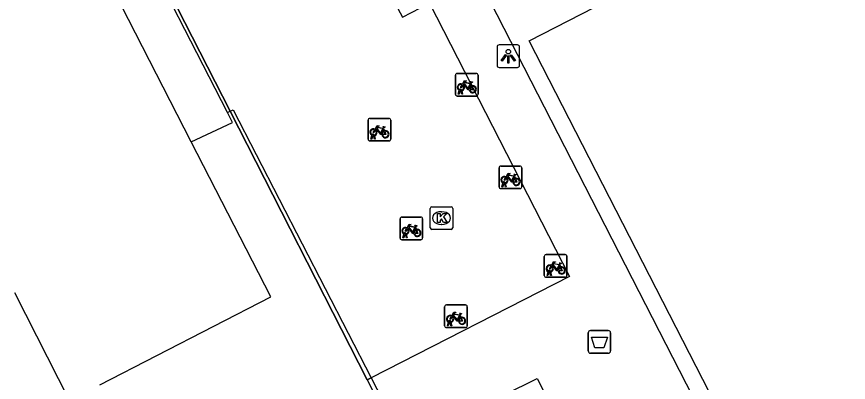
# Model space of a CAD drawing. Extents: x 158838 to 160074, y 386376 to 387776.
# Drawn here: x 159449 to 159485.76, y 387460.41 to 387476.55 of the extents above; entities that cross this region are included whole.
import ezdxf

# ---------------------------------------------------------------- set-up
doc = ezdxf.new("R2010")
doc.units = 0
for name, color, linetype in [('IMGEO_Afvalbak', 7, 'Continuous'), ('IMGEO_Fietsenrek', 7, 'Continuous'), ('IMGEO_Groenvoorziening', 7, 'Continuous'), ('IMGEO_Hek', 7, 'Continuous'), ('IMGEO_Kolk', 7, 'Continuous'), ('IMGEO_Lichtpunt', 7, 'Continuous'), ('IMGEO_Pand', 7, 'Continuous'), ('IMGEO_Voetpad_open', 7, 'Continuous')]:
    doc.layers.add(name, color=color, linetype=linetype)

msp = doc.modelspace()

# ---------------------------------------------------------------- linework, layer by layer
at = {"layer": 'IMGEO_Afvalbak'}
for p, q in [((159474.358, 387462.694), (159475.148, 387462.694)), ((159475.148, 387462.694), (159474.358, 387462.694)), ((159474.258, 387461.794), (159474.258, 387462.594)), ((159474.258, 387462.594), (159474.258, 387461.794)), ((159475.248, 387462.594), (159475.248, 387461.794)), ((159475.248, 387461.794), (159475.248, 387462.594)), ((159475.148, 387461.694), (159474.358, 387461.694)), ((159474.358, 387461.694), (159475.148, 387461.694))]:
    msp.add_line(p, q, dxfattribs=at)
msp.add_lwpolyline([(159474.401, 387462.408), (159475.105, 387462.408), (159474.956, 387461.938), (159474.55, 387461.938), (159474.401, 387462.408)], dxfattribs=at)
for centre, start, end in [((159474.358, 387462.594), 90, 180), ((159474.358, 387462.594), 90, 180), ((159475.148, 387462.594), 0, 90), ((159475.148, 387462.594), 360, 90), ((159474.358, 387461.794), 180, 270), ((159474.358, 387461.794), 180, 270), ((159475.148, 387461.794), 270, 0), ((159475.148, 387461.794), 270, 0)]:
    msp.add_arc(centre, 0.1, start, end, dxfattribs=at)
at = {"layer": 'IMGEO_Fietsenrek'}
for p, q in [((159468.392, 387473.12), (159468.392, 387473.961)), ((159468.392, 387473.961), (159468.392, 387473.12)), ((159468.467, 387474.045), (159469.308, 387474.045)), ((159469.308, 387474.045), (159468.467, 387474.045)), ((159469.392, 387473.97), (159469.392, 387473.129)), ((159469.392, 387473.129), (159469.392, 387473.97)), ((159469.079, 387473.594), (159469.115, 387473.499)), ((159469.317, 387473.045), (159468.476, 387473.045)), ((159468.476, 387473.045), (159469.317, 387473.045)), ((159468.519, 387473.129), (159468.558, 387473.289)), ((159468.553, 387473.129), (159468.519, 387473.129)), ((159468.588, 387473.277), (159468.553, 387473.129)), ((159468.63, 387473.301), (159468.629, 387473.305)), ((159468.671, 387473.129), (159468.637, 387473.271)), ((159468.661, 387473.312), (159468.662, 387473.305)), ((159468.669, 387473.275), (159468.704, 387473.129)), ((159468.704, 387473.129), (159468.671, 387473.129)), ((159464.532, 387471.137), (159464.532, 387471.978)), ((159464.532, 387471.978), (159464.532, 387471.137)), ((159464.607, 387472.062), (159465.448, 387472.062)), ((159465.448, 387472.062), (159464.607, 387472.062)), ((159465.532, 387471.987), (159465.532, 387471.146)), ((159465.532, 387471.146), (159465.532, 387471.987)), ((159465.219, 387471.611), (159465.255, 387471.516)), ((159464.659, 387471.146), (159464.698, 387471.306)), ((159464.693, 387471.146), (159464.659, 387471.146)), ((159464.728, 387471.294), (159464.693, 387471.146)), ((159464.77, 387471.318), (159464.769, 387471.322)), ((159464.811, 387471.146), (159464.777, 387471.288)), ((159464.801, 387471.329), (159464.802, 387471.322)), ((159464.809, 387471.292), (159464.844, 387471.146)), ((159464.844, 387471.146), (159464.811, 387471.146)), ((159465.457, 387471.062), (159464.616, 387471.062)), ((159464.616, 387471.062), (159465.457, 387471.062)), ((159470.32, 387469.033), (159470.32, 387469.874)), ((159470.32, 387469.874), (159470.32, 387469.033)), ((159470.395, 387469.958), (159471.236, 387469.958)), ((159471.236, 387469.958), (159470.395, 387469.958)), ((159471.32, 387469.883), (159471.32, 387469.042)), ((159471.32, 387469.042), (159471.32, 387469.883)), ((159471.007, 387469.507), (159471.043, 387469.412)), ((159471.245, 387468.958), (159470.404, 387468.958)), ((159470.404, 387468.958), (159471.245, 387468.958)), ((159470.447, 387469.042), (159470.486, 387469.202)), ((159470.481, 387469.042), (159470.447, 387469.042)), ((159470.516, 387469.19), (159470.481, 387469.042)), ((159470.558, 387469.214), (159470.557, 387469.218)), ((159470.599, 387469.042), (159470.565, 387469.184)), ((159470.589, 387469.225), (159470.59, 387469.218)), ((159470.597, 387469.188), (159470.632, 387469.042)), ((159470.632, 387469.042), (159470.599, 387469.042)), ((159465.944, 387466.778), (159465.944, 387467.619)), ((159465.944, 387467.619), (159465.944, 387466.778)), ((159466.019, 387467.703), (159466.86, 387467.703)), ((159466.86, 387467.703), (159466.019, 387467.703)), ((159466.944, 387467.628), (159466.944, 387466.787)), ((159466.944, 387466.787), (159466.944, 387467.628)), ((159466.631, 387467.252), (159466.667, 387467.157)), ((159466.071, 387466.787), (159466.11, 387466.947)), ((159466.105, 387466.787), (159466.071, 387466.787)), ((159466.14, 387466.935), (159466.105, 387466.787)), ((159466.182, 387466.959), (159466.181, 387466.963)), ((159466.223, 387466.787), (159466.189, 387466.929)), ((159466.213, 387466.97), (159466.214, 387466.963)), ((159466.221, 387466.933), (159466.256, 387466.787)), ((159466.256, 387466.787), (159466.223, 387466.787)), ((159466.869, 387466.703), (159466.028, 387466.703)), ((159466.028, 387466.703), (159466.869, 387466.703)), ((159472.395, 387466.047), (159473.236, 387466.047)), ((159473.236, 387466.047), (159472.395, 387466.047)), ((159472.32, 387465.122), (159472.32, 387465.963)), ((159472.32, 387465.963), (159472.32, 387465.122)), ((159473.32, 387465.972), (159473.32, 387465.131)), ((159473.32, 387465.131), (159473.32, 387465.972)), ((159472.447, 387465.131), (159472.486, 387465.291)), ((159472.516, 387465.279), (159472.481, 387465.131)), ((159472.558, 387465.303), (159472.557, 387465.307)), ((159472.599, 387465.131), (159472.565, 387465.273)), ((159472.589, 387465.314), (159472.59, 387465.307)), ((159472.597, 387465.277), (159472.632, 387465.131)), ((159473.007, 387465.596), (159473.043, 387465.501)), ((159473.245, 387465.047), (159472.404, 387465.047)), ((159472.404, 387465.047), (159473.245, 387465.047)), ((159472.481, 387465.131), (159472.447, 387465.131)), ((159472.632, 387465.131), (159472.599, 387465.131)), ((159467.991, 387463.823), (159468.832, 387463.823)), ((159468.832, 387463.823), (159467.991, 387463.823)), ((159467.916, 387462.898), (159467.916, 387463.739)), ((159467.916, 387463.739), (159467.916, 387462.898)), ((159468.916, 387463.748), (159468.916, 387462.907)), ((159468.916, 387462.907), (159468.916, 387463.748)), ((159468.043, 387462.907), (159468.082, 387463.067)), ((159468.112, 387463.055), (159468.077, 387462.907)), ((159468.154, 387463.079), (159468.153, 387463.083)), ((159468.195, 387462.907), (159468.161, 387463.049)), ((159468.185, 387463.09), (159468.186, 387463.083)), ((159468.193, 387463.053), (159468.228, 387462.907)), ((159468.603, 387463.372), (159468.639, 387463.277)), ((159468.841, 387462.823), (159468, 387462.823)), ((159468, 387462.823), (159468.841, 387462.823)), ((159468.077, 387462.907), (159468.043, 387462.907)), ((159468.228, 387462.907), (159468.195, 387462.907))]:
    msp.add_line(p, q, dxfattribs=at)
for points in [[(159468.705, 387473.571), (159468.8, 387473.735), (159468.886, 387473.721), (159468.888, 387473.712), (159468.832, 387473.701), (159468.805, 387473.656), (159469.061, 387473.615)], [(159468.726, 387473.519), (159468.674, 387473.429), (159468.634, 387473.404), (159468.635, 387473.451), (159468.69, 387473.545)], [(159469.001, 387473.327), (159468.951, 387473.327), (159468.76, 387473.578), (159468.741, 387473.546)], [(159469.048, 387473.59), (159468.791, 387473.631), (159468.774, 387473.602), (159468.941, 387473.382), (159469.048, 387473.59)], [(159469.096, 387473.492), (159469.066, 387473.569), (159468.957, 387473.351), (159469, 387473.351)], [(159469.03, 387473.351), (159469.15, 387473.35), (159469.106, 387473.464)], [(159469.126, 387473.471), (159469.181, 387473.326), (159469.031, 387473.326)], [(159469.061, 387473.615), (159469.086, 387473.664), (159469.08, 387473.668), (159469.057, 387473.672), (159469.045, 387473.679), (159469.044, 387473.682), (159469.046, 387473.687), (159469.141, 387473.672), (159469.143, 387473.662), (159469.133, 387473.649), (159469.121, 387473.643), (159469.107, 387473.649), (159469.079, 387473.594)], [(159464.866, 387471.536), (159464.814, 387471.446), (159464.774, 387471.421), (159464.775, 387471.468), (159464.83, 387471.562)], [(159464.845, 387471.588), (159464.94, 387471.752), (159465.026, 387471.738), (159465.028, 387471.729), (159464.972, 387471.718), (159464.945, 387471.673), (159465.201, 387471.632)], [(159465.141, 387471.344), (159465.091, 387471.344), (159464.9, 387471.595), (159464.881, 387471.563)], [(159465.188, 387471.607), (159464.931, 387471.648), (159464.914, 387471.619), (159465.081, 387471.399), (159465.188, 387471.607)], [(159465.236, 387471.509), (159465.206, 387471.586), (159465.097, 387471.368), (159465.14, 387471.368)], [(159465.266, 387471.488), (159465.321, 387471.343), (159465.171, 387471.343)], [(159465.201, 387471.632), (159465.226, 387471.681), (159465.22, 387471.685), (159465.197, 387471.689), (159465.185, 387471.696), (159465.184, 387471.699), (159465.186, 387471.704), (159465.281, 387471.689), (159465.283, 387471.679), (159465.273, 387471.666), (159465.261, 387471.66), (159465.247, 387471.666), (159465.219, 387471.611)], [(159465.17, 387471.368), (159465.29, 387471.367), (159465.246, 387471.481)], [(159470.654, 387469.432), (159470.602, 387469.342), (159470.562, 387469.317), (159470.563, 387469.364), (159470.618, 387469.458)], [(159470.633, 387469.484), (159470.728, 387469.648), (159470.814, 387469.634), (159470.816, 387469.625), (159470.76, 387469.614), (159470.733, 387469.569), (159470.989, 387469.528)], [(159470.929, 387469.24), (159470.879, 387469.24), (159470.688, 387469.491), (159470.669, 387469.459)], [(159470.976, 387469.503), (159470.719, 387469.544), (159470.702, 387469.515), (159470.869, 387469.295), (159470.976, 387469.503)], [(159471.024, 387469.405), (159470.994, 387469.482), (159470.885, 387469.264), (159470.928, 387469.264)], [(159470.958, 387469.264), (159471.078, 387469.263), (159471.034, 387469.377)], [(159471.054, 387469.384), (159471.109, 387469.239), (159470.959, 387469.239)], [(159470.989, 387469.528), (159471.014, 387469.577), (159471.008, 387469.581), (159470.985, 387469.585), (159470.973, 387469.592), (159470.972, 387469.595), (159470.974, 387469.6), (159471.069, 387469.585), (159471.071, 387469.575), (159471.061, 387469.562), (159471.049, 387469.556), (159471.035, 387469.562), (159471.007, 387469.507)], [(159466.278, 387467.177), (159466.226, 387467.087), (159466.186, 387467.062), (159466.187, 387467.109), (159466.242, 387467.203)], [(159466.257, 387467.229), (159466.352, 387467.393), (159466.438, 387467.379), (159466.44, 387467.37), (159466.384, 387467.359), (159466.357, 387467.314), (159466.613, 387467.273)], [(159466.553, 387466.985), (159466.503, 387466.985), (159466.312, 387467.236), (159466.293, 387467.204)], [(159466.6, 387467.248), (159466.343, 387467.289), (159466.326, 387467.26), (159466.493, 387467.04), (159466.6, 387467.248)], [(159466.648, 387467.15), (159466.618, 387467.227), (159466.509, 387467.009), (159466.552, 387467.009)], [(159466.582, 387467.009), (159466.702, 387467.008), (159466.658, 387467.122)], [(159466.678, 387467.129), (159466.733, 387466.984), (159466.583, 387466.984)], [(159466.613, 387467.273), (159466.638, 387467.322), (159466.632, 387467.326), (159466.609, 387467.33), (159466.597, 387467.337), (159466.596, 387467.34), (159466.598, 387467.345), (159466.693, 387467.33), (159466.695, 387467.32), (159466.685, 387467.307), (159466.673, 387467.301), (159466.659, 387467.307), (159466.631, 387467.252)], [(159472.633, 387465.573), (159472.728, 387465.737), (159472.814, 387465.723), (159472.816, 387465.714), (159472.76, 387465.703), (159472.733, 387465.658), (159472.989, 387465.617)], [(159472.976, 387465.592), (159472.719, 387465.633), (159472.702, 387465.604), (159472.869, 387465.384), (159472.976, 387465.592)], [(159472.989, 387465.617), (159473.014, 387465.666), (159473.008, 387465.67), (159472.985, 387465.674), (159472.973, 387465.681), (159472.972, 387465.684), (159472.974, 387465.689), (159473.069, 387465.674), (159473.071, 387465.664), (159473.061, 387465.651), (159473.049, 387465.645), (159473.035, 387465.651), (159473.007, 387465.596)], [(159472.654, 387465.521), (159472.602, 387465.431), (159472.562, 387465.406), (159472.563, 387465.453), (159472.618, 387465.547)], [(159472.929, 387465.329), (159472.879, 387465.329), (159472.688, 387465.58), (159472.669, 387465.548)], [(159473.024, 387465.494), (159472.994, 387465.571), (159472.885, 387465.353), (159472.928, 387465.353)], [(159472.958, 387465.353), (159473.078, 387465.352), (159473.034, 387465.466)], [(159473.054, 387465.473), (159473.109, 387465.328), (159472.959, 387465.328)], [(159468.229, 387463.349), (159468.324, 387463.513), (159468.41, 387463.499), (159468.412, 387463.49), (159468.356, 387463.479), (159468.329, 387463.434), (159468.585, 387463.393)], [(159468.572, 387463.368), (159468.315, 387463.409), (159468.298, 387463.38), (159468.465, 387463.16), (159468.572, 387463.368)], [(159468.585, 387463.393), (159468.61, 387463.442), (159468.604, 387463.446), (159468.581, 387463.45), (159468.569, 387463.457), (159468.568, 387463.46), (159468.57, 387463.465), (159468.665, 387463.45), (159468.667, 387463.44), (159468.657, 387463.427), (159468.645, 387463.421), (159468.631, 387463.427), (159468.603, 387463.372)], [(159468.25, 387463.297), (159468.198, 387463.207), (159468.158, 387463.182), (159468.159, 387463.229), (159468.214, 387463.323)], [(159468.525, 387463.105), (159468.475, 387463.105), (159468.284, 387463.356), (159468.265, 387463.324)], [(159468.62, 387463.27), (159468.59, 387463.347), (159468.481, 387463.129), (159468.524, 387463.129)], [(159468.554, 387463.129), (159468.674, 387463.128), (159468.63, 387463.242)], [(159468.65, 387463.249), (159468.705, 387463.104), (159468.555, 387463.104)]]:
    msp.add_lwpolyline(points, dxfattribs=at)
for centre, radius, start, end in [((159468.47, 387473.967), 0.0779, 92.4484, 184.2845), ((159468.47, 387473.967), 0.0779, 92.4484, 184.2845), ((159469.314, 387473.967), 0.0779, 2.4484, 94.2845), ((159469.314, 387473.967), 0.0779, 2.4484, 94.2845), ((159468.632, 387473.43), 0.159, 62.6766, 242.1369), ((159468.632, 387473.43), 0.129, 63.3192, 238.903), ((159468.612, 387473.301), 0.0499, 12.8025, 158.6934), ((159468.632, 387473.43), 0.129, 283.6043, 43.4302), ((159468.632, 387473.43), 0.159, 283.5766, 46.6042), ((159469.159, 387473.346), 0.159, 113.3408, 178.3217), ((159469.159, 387473.346), 0.159, 187.0065, 105.7708), ((159469.159, 387473.346), 0.129, 113.923, 177.9556), ((159469.159, 387473.346), 0.129, 188.6715, 104.5883), ((159468.47, 387473.123), 0.0779, 182.4484, 274.2845), ((159468.47, 387473.123), 0.0779, 182.4484, 274.2845), ((159468.632, 387473.43), 0.159, 253.9967, 271.7867), ((159468.612, 387473.301), 0.0174, 12.8025, 163.4502), ((159468.632, 387473.43), 0.129, 253.415, 269.0204), ((159469.314, 387473.123), 0.0779, 272.4484, 4.2845), ((159469.314, 387473.123), 0.0779, 272.4484, 4.2845), ((159464.61, 387471.984), 0.0779, 92.4484, 184.2845), ((159464.61, 387471.984), 0.0779, 92.4484, 184.2845), ((159465.454, 387471.984), 0.0779, 2.4484, 94.2845), ((159465.454, 387471.984), 0.0779, 2.4484, 94.2845), ((159464.772, 387471.447), 0.159, 62.6766, 242.1369), ((159464.772, 387471.447), 0.129, 63.3192, 238.903), ((159464.772, 387471.447), 0.129, 283.6043, 43.4302), ((159464.772, 387471.447), 0.159, 283.5766, 46.6042), ((159465.299, 387471.363), 0.159, 113.3408, 178.3217), ((159465.299, 387471.363), 0.159, 187.0065, 105.7708), ((159465.299, 387471.363), 0.129, 188.6715, 104.5883), ((159464.61, 387471.14), 0.0779, 182.4484, 274.2845), ((159464.61, 387471.14), 0.0779, 182.4484, 274.2845), ((159464.752, 387471.318), 0.0499, 12.8025, 158.6934), ((159464.772, 387471.447), 0.159, 253.9967, 271.7867), ((159464.752, 387471.318), 0.0174, 12.8025, 163.4502), ((159464.772, 387471.447), 0.129, 253.415, 269.0204), ((159465.299, 387471.363), 0.129, 113.923, 177.9556), ((159465.454, 387471.14), 0.0779, 272.4484, 4.2845), ((159465.454, 387471.14), 0.0779, 272.4484, 4.2845), ((159470.398, 387469.88), 0.0779, 92.4484, 184.2845), ((159470.398, 387469.88), 0.0779, 92.4484, 184.2845), ((159471.242, 387469.88), 0.0779, 2.4484, 94.2845), ((159471.242, 387469.88), 0.0779, 2.4484, 94.2845), ((159470.56, 387469.343), 0.159, 62.6766, 242.1369), ((159470.56, 387469.343), 0.129, 63.3192, 238.903), ((159470.56, 387469.343), 0.129, 283.6043, 43.4302), ((159470.56, 387469.343), 0.159, 283.5766, 46.6042), ((159471.087, 387469.259), 0.159, 113.3408, 178.3217), ((159471.087, 387469.259), 0.159, 187.0065, 105.7708), ((159471.087, 387469.259), 0.129, 113.923, 177.9556), ((159471.087, 387469.259), 0.129, 188.6715, 104.5883), ((159470.398, 387469.036), 0.0779, 182.4484, 274.2845), ((159470.398, 387469.036), 0.0779, 182.4484, 274.2845), ((159470.54, 387469.214), 0.0499, 12.8025, 158.6934), ((159470.56, 387469.343), 0.159, 253.9967, 271.7867), ((159470.54, 387469.214), 0.0174, 12.8025, 163.4502), ((159470.56, 387469.343), 0.129, 253.415, 269.0204), ((159471.242, 387469.036), 0.0779, 272.4484, 4.2845), ((159471.242, 387469.036), 0.0779, 272.4484, 4.2845), ((159466.022, 387467.625), 0.0779, 92.4484, 184.2845), ((159466.022, 387467.625), 0.0779, 92.4484, 184.2845), ((159466.866, 387467.625), 0.0779, 2.4484, 94.2845), ((159466.866, 387467.625), 0.0779, 2.4484, 94.2845), ((159466.184, 387467.088), 0.159, 62.6766, 242.1369), ((159466.184, 387467.088), 0.129, 63.3192, 238.903), ((159466.184, 387467.088), 0.129, 283.6043, 43.4302), ((159466.184, 387467.088), 0.159, 283.5766, 46.6042), ((159466.711, 387467.004), 0.159, 113.3408, 178.3217), ((159466.711, 387467.004), 0.159, 187.0065, 105.7708), ((159466.711, 387467.004), 0.129, 113.923, 177.9556), ((159466.711, 387467.004), 0.129, 188.6715, 104.5883), ((159466.022, 387466.781), 0.0779, 182.4484, 274.2845), ((159466.022, 387466.781), 0.0779, 182.4484, 274.2845), ((159466.164, 387466.959), 0.0499, 12.8025, 158.6934), ((159466.184, 387467.088), 0.159, 253.9967, 271.7867), ((159466.164, 387466.959), 0.0174, 12.8025, 163.4502), ((159466.184, 387467.088), 0.129, 253.415, 269.0204), ((159466.866, 387466.781), 0.0779, 272.4484, 4.2845), ((159466.866, 387466.781), 0.0779, 272.4484, 4.2845), ((159472.398, 387465.969), 0.0779, 92.4484, 184.2845), ((159472.398, 387465.969), 0.0779, 92.4484, 184.2845), ((159473.242, 387465.969), 0.0779, 2.4484, 94.2845), ((159473.242, 387465.969), 0.0779, 2.4484, 94.2845), ((159472.56, 387465.432), 0.159, 62.6766, 242.1369), ((159472.56, 387465.432), 0.129, 63.3192, 238.903), ((159472.54, 387465.303), 0.0499, 12.8025, 158.6934), ((159472.56, 387465.432), 0.159, 253.9967, 271.7867), ((159472.54, 387465.303), 0.0174, 12.8025, 163.4502), ((159472.56, 387465.432), 0.129, 253.415, 269.0204), ((159472.56, 387465.432), 0.129, 283.6043, 43.4302), ((159472.56, 387465.432), 0.159, 283.5766, 46.6042), ((159473.087, 387465.348), 0.159, 113.3408, 178.3217), ((159473.087, 387465.348), 0.159, 187.0065, 105.7708), ((159473.087, 387465.348), 0.129, 113.923, 177.9556), ((159473.087, 387465.348), 0.129, 188.6715, 104.5883), ((159472.398, 387465.125), 0.0779, 182.4484, 274.2845), ((159472.398, 387465.125), 0.0779, 182.4484, 274.2845), ((159473.242, 387465.125), 0.0779, 272.4484, 4.2845), ((159473.242, 387465.125), 0.0779, 272.4484, 4.2845), ((159467.994, 387463.745), 0.0779, 92.4484, 184.2845), ((159467.994, 387463.745), 0.0779, 92.4484, 184.2845), ((159468.838, 387463.745), 0.0779, 2.4484, 94.2845), ((159468.838, 387463.745), 0.0779, 2.4484, 94.2845), ((159468.156, 387463.208), 0.159, 62.6766, 242.1369), ((159468.156, 387463.208), 0.129, 63.3192, 238.903), ((159468.136, 387463.079), 0.0499, 12.8025, 158.6934), ((159468.156, 387463.208), 0.159, 253.9967, 271.7867), ((159468.136, 387463.079), 0.0174, 12.8025, 163.4502), ((159468.156, 387463.208), 0.129, 253.415, 269.0204), ((159468.156, 387463.208), 0.129, 283.6043, 43.4302), ((159468.156, 387463.208), 0.159, 283.5766, 46.6042), ((159468.683, 387463.124), 0.159, 113.3408, 178.3217), ((159468.683, 387463.124), 0.159, 187.0065, 105.7708), ((159468.683, 387463.124), 0.129, 113.923, 177.9556), ((159468.683, 387463.124), 0.129, 188.6715, 104.5883), ((159467.994, 387462.901), 0.0779, 182.4484, 274.2845), ((159467.994, 387462.901), 0.0779, 182.4484, 274.2845), ((159468.838, 387462.901), 0.0779, 272.4484, 4.2845), ((159468.838, 387462.901), 0.0779, 272.4484, 4.2845)]:
    msp.add_arc(centre, radius, start, end, dxfattribs=at)
at = {"layer": 'IMGEO_Groenvoorziening'}
for points in [[(159566.788, 387417.081), (159515.222, 387390.585), (159500, 387420.242), (159471.648, 387475.48), (159500, 387490.024), (159519.446, 387500), (159523.231, 387501.942), (159524.228, 387500), (159566.788, 387417.081)], [(159458.326, 387472.326), (159458.441, 387472.376)], [(159458.441, 387472.376), (159464.492, 387460.523)], [(159464.492, 387460.523), (159464.662, 387460.61)], [(159464.492, 387460.523), (159466.833, 387455.936), (159466.384, 387455.705)]]:
    msp.add_lwpolyline(points, dxfattribs=at)
at = {"layer": 'IMGEO_Hek'}
for points in [[(159485.768, 387446.37), (159469.949, 387477.206), (159500, 387492.606), (159514.429, 387500)], [(159458.441, 387472.376), (159452.759, 387483.507)], [(159466.047, 387478.028), (159465.425, 387477.727), (159466.049, 387476.525), (159467.242, 387477.149), (159473.426, 387465.087), (159464.662, 387460.61)], [(159464.492, 387460.523), (159458.441, 387472.376)], [(159464.662, 387460.61), (159464.492, 387460.523)], [(159464.492, 387460.523), (159466.833, 387455.936), (159466.384, 387455.705)]]:
    msp.add_lwpolyline(points, dxfattribs=at)
at = {"layer": 'IMGEO_Kolk'}
for p, q in [((159467.275, 387467.232), (159467.275, 387468.084)), ((159467.35, 387468.158), (159468.202, 387468.158)), ((159467.763, 387467.938), (159467.788, 387467.938)), ((159468.276, 387468.084), (159468.276, 387467.232)), ((159468.202, 387467.158), (159467.35, 387467.158)), ((159467.786, 387467.378), (159467.761, 387467.378))]:
    msp.add_line(p, q, dxfattribs=at)
for points in [[(159467.275, 387467.232), (159467.275, 387468.084)], [(159467.35, 387468.158), (159468.202, 387468.158)], [(159467.596, 387467.858), (159467.719, 387467.858), (159467.719, 387467.707), (159467.849, 387467.858), (159468.013, 387467.858), (159467.867, 387467.707), (159468.02, 387467.458), (159467.868, 387467.458), (159467.783, 387467.622), (159467.719, 387467.555), (159467.719, 387467.458), (159467.596, 387467.458), (159467.596, 387467.858)], [(159468.276, 387468.084), (159468.276, 387467.232)], [(159468.202, 387467.158), (159467.35, 387467.158)]]:
    msp.add_lwpolyline(points, dxfattribs=at)
for centre, start, end in [((159467.352, 387468.082), 91.552, 178.448), ((159467.352, 387468.082), 91.552, 178.448), ((159468.2, 387468.082), 1.552, 88.448), ((159468.2, 387468.082), 1.552, 88.448), ((159467.352, 387467.234), 181.552, 268.448), ((159467.352, 387467.234), 181.552, 268.448), ((159468.2, 387467.234), 271.552, 358.448), ((159468.2, 387467.234), 271.552, 358.448)]:
    msp.add_arc(centre, 0.0765, start, end, dxfattribs=at)
for centre, major_axis, ratio, start_param, end_param in [((159467.762, 387467.658), (-0.387, 0.002), 0.722429, 4.712389, 7.853982), ((159467.787, 387467.658), (-0.39, 0.002), 0.717154, 1.570796, 4.712389)]:
    msp.add_ellipse(centre, major_axis=major_axis, ratio=ratio, start_param=start_param, end_param=end_param, dxfattribs=at)
at = {"layer": 'IMGEO_Lichtpunt'}
for p, q in [((159470.231, 387475.21), (159470.231, 387474.403)), ((159470.231, 387475.21), (159470.231, 387474.403)), ((159471.133, 387475.305), (159470.325, 387475.305)), ((159471.133, 387475.305), (159470.325, 387475.305)), ((159471.227, 387474.403), (159471.227, 387475.21)), ((159471.227, 387474.403), (159471.227, 387475.21)), ((159470.325, 387474.309), (159471.133, 387474.309)), ((159470.325, 387474.309), (159471.133, 387474.309))]:
    msp.add_line(p, q, dxfattribs=at)
for points in [[(159470.605, 387474.874), (159470.644, 387474.846), (159470.456, 387474.584), (159470.418, 387474.611), (159470.605, 387474.874)], [(159470.707, 387474.826), (159470.754, 387474.826), (159470.754, 387474.504), (159470.707, 387474.504), (159470.707, 387474.826)], [(159470.817, 387474.846), (159470.855, 387474.873), (159471.042, 387474.611), (159471.003, 387474.583), (159470.817, 387474.846)]]:
    msp.add_lwpolyline(points, dxfattribs=at)
msp.add_circle((159470.73, 387475.008), 0.0994, dxfattribs=at)
for centre, start, end in [((159470.325, 387475.21), 90, 180), ((159470.325, 387475.21), 90, 180), ((159471.133, 387475.21), 0, 90), ((159471.133, 387475.21), 0, 90), ((159470.325, 387474.403), 180, 270), ((159470.325, 387474.403), 180, 270), ((159471.133, 387474.403), 270, 0), ((159471.133, 387474.403), 270, 360)]:
    msp.add_arc(centre, 0.0946, start, end, dxfattribs=at)
at = {"layer": 'IMGEO_Pand'}
for points in [[(159456.716, 387471.031), (159448.09, 387487.848)], [(159452.675, 387460.292), (159460.232, 387464.176), (159456.716, 387471.031)], [(159451.335, 387459.608), (159448.917, 387464.352)]]:
    msp.add_lwpolyline(points, dxfattribs=at)
at = {"layer": 'IMGEO_Voetpad_open'}
for points in [[(159485.768, 387446.37), (159469.949, 387477.206), (159500, 387492.606), (159514.429, 387500), (159522.874, 387504.328)], [(159458.326, 387472.326), (159449.694, 387489.108), (159449.087, 387490.337), (159449.211, 387490.405)], [(159451.089, 387486.775), (159452.759, 387483.507), (159458.441, 387472.376)], [(159456.716, 387471.031), (159458.542, 387471.874), (159458.326, 387472.326)], [(159458.441, 387472.376), (159458.571, 387472.433), (159464.662, 387460.61)], [(159464.662, 387460.61), (159466.166, 387457.691), (159472.003, 387460.575), (159487.11, 387430.935)]]:
    msp.add_lwpolyline(points, dxfattribs=at)

doc.saveas('drawing.dxf')
